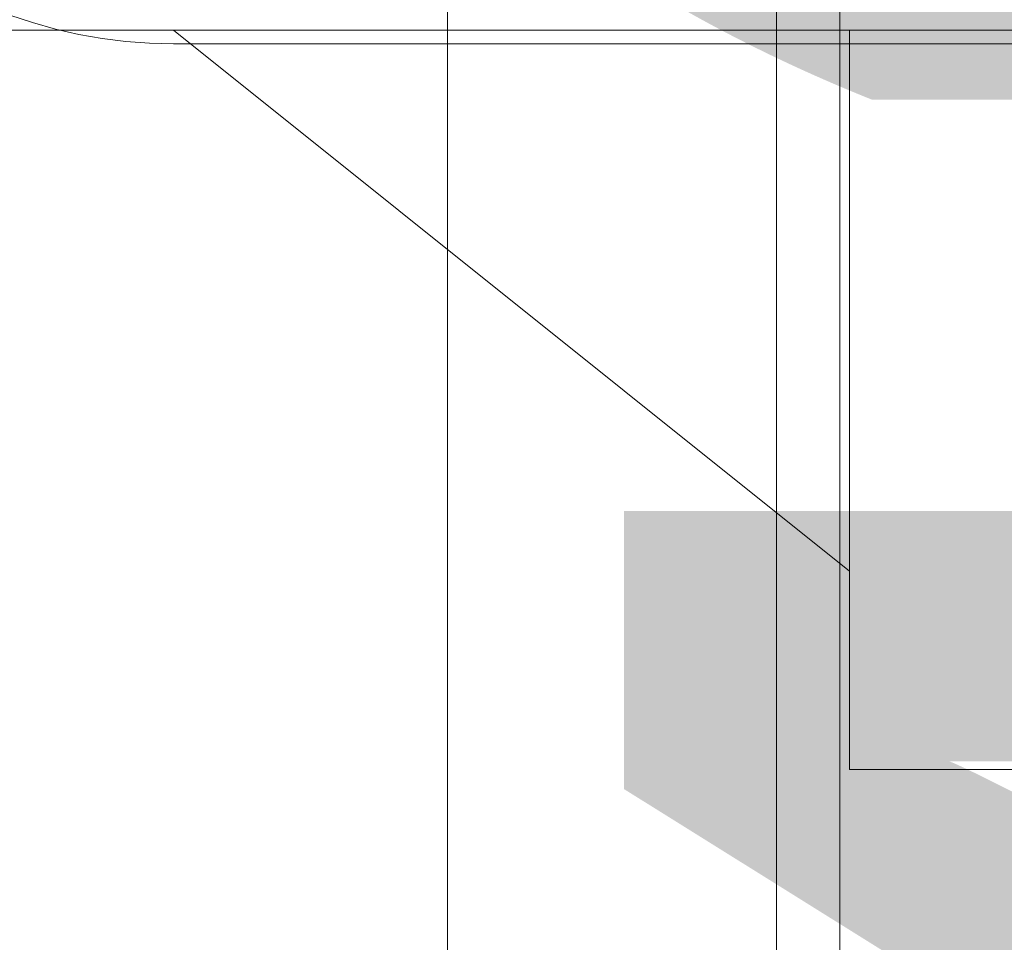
# Model space of a CAD drawing. Header units: millimetres. Extents: x -2233 to 65662, y -50530 to 6847.
# Tile 598 of 656: x 24233 to 24342, y 1088 to 1191. Entities that reach past the tile are written whole.
import ezdxf

# ---------------------------------------------------------------- set-up
doc = ezdxf.new("R2010")
doc.units = ezdxf.units.MM
for name, color, linetype, lineweight in [('COTAS_O', 1, 'Continuous', 0), ('COTAS_P', 1, 'Continuous', 0), ('lateral_C02', 7, 'Continuous', 0), ('lateral_C05', 7, 'Continuous', 0)]:
    doc.layers.add(name, color=color, linetype=linetype, lineweight=lineweight)
doc.dimstyles.new('R19_100', dxfattribs={"dimtxt": 250, "dimasz": 150, "dimexe": 150, "dimexo": 80, "dimgap": 100, "dimtad": 1, "dimtih": 1, "dimtoh": 1, "dimdsep": 46, "dimcen": 0.09, "dimadec": 0, "dimazin": 0, "dimtfac": 1, "dimtdec": 4, "dimtofl": 0, "dimtmove": 0, "dimatfit": 3, "dimfxl": 1, "dimtolj": 1, "dimtzin": 0, "dimarcsym": 0})

# ---------------------------------------------------------------- blocks, each defined once
blk = doc.blocks.new('DIM_R32_4')
at = {"layer": 'COTAS_P'}
for p, q in [((15248.37, 1279.09), (24311.82, 4109.09)), ((24311.82, 4109.09), (24155.23, 4107.34)), ((24311.82, 4109.09), (24182.05, 4021.43)), ((24580.07, 3250), (24311.82, 4109.09)), ((15248.37, 1279.09), (15378.14, 1366.76)), ((15248.37, 1279.09), (15404.97, 1280.85)), ((15516.62, 420), (15248.37, 1279.09))]:
    blk.add_line(p, q, dxfattribs=at)
blk.add_text('9495 P', height=250, rotation=17.3406, dxfattribs=at).set_placement((19750.29, 2789.55))
blk = doc.blocks.new('DIM_R32_8')
at = {"layer": 'COTAS_P'}
for p, q in [((24250.07, 1241), (24650.07, 1241)), ((24650.07, 1241), (24605.07, 1091)), ((24650.07, 0), (24650.07, 1241)), ((24650.07, 1241), (24695.07, 1091)), ((24650.07, 0), (24605.07, 150)), ((24650.07, 0), (24695.07, 150)), ((24250.07, 0), (24650.07, 0))]:
    blk.add_line(p, q, dxfattribs=at)
blk.add_text('1241 P', height=250, rotation=90, dxfattribs=at).set_placement((24550.07, 620.5))
blk = doc.blocks.new('DIM_R32_23')
at = {"layer": 'COTAS_O'}
for p, q in [((23750.07, 2330), (24450.07, 2330)), ((24450.07, 2330), (24405.07, 2180)), ((24450.07, 0), (24450.07, 2330)), ((24450.07, 2330), (24495.07, 2180)), ((24450.07, 0), (24405.07, 150)), ((24450.07, 0), (24495.07, 150)), ((23750.07, 0), (24450.07, 0))]:
    blk.add_line(p, q, dxfattribs=at)
blk.add_text('2330 O', height=250, rotation=90, dxfattribs=at).set_placement((24350.07, 1165))

msp = doc.modelspace()

# ---------------------------------------------------------------- linework, layer by layer
at = {"layer": 'lateral_C02'}
for p, q in [((24280.488, 2812.387), (24280.488, 25)), ((24316.988, 2812.387), (24316.988, 25)), ((24323.988, 25), (24323.988, 2812.387))]:
    msp.add_line(p, q, dxfattribs=at)
at = {"layer": 'lateral_C05'}
for p, q in [((24234.445, 1190.355), (24231.94, 1191.196)), ((24135.067, 1189.5), (24365.067, 1189.5)), ((24236.989, 1189.639), (24234.445, 1190.355)), ((24239.566, 1189.051), (24236.989, 1189.639)), ((24250.067, 1189.5), (24325.067, 1189.5)), ((24250.067, 1189.5), (24325.067, 1129.5)), ((24284.569, 1189.5), (24284.583, 1189.5)), ((24284.583, 1189.5), (24284.61, 1189.5)), ((24284.61, 1189.5), (24284.651, 1189.5)), ((24284.651, 1189.5), (24284.705, 1189.5)), ((24284.705, 1189.5), (24284.773, 1189.5)), ((24284.773, 1189.5), (24284.854, 1189.5)), ((24284.854, 1189.5), (24284.948, 1189.5)), ((24284.948, 1189.5), (24285.054, 1189.5)), ((24285.054, 1189.5), (24285.173, 1189.5)), ((24285.173, 1189.5), (24285.304, 1189.5)), ((24285.304, 1189.5), (24285.447, 1189.5)), ((24285.447, 1189.5), (24285.602, 1189.5)), ((24285.602, 1189.5), (24285.767, 1189.5)), ((24285.767, 1189.5), (24285.944, 1189.5)), ((24285.944, 1189.5), (24286.13, 1189.5)), ((24286.13, 1189.5), (24286.327, 1189.5)), ((24286.327, 1189.5), (24286.532, 1189.5)), ((24286.532, 1189.5), (24286.747, 1189.5)), ((24286.747, 1189.5), (24286.969, 1189.5)), ((24286.969, 1189.5), (24287.2, 1189.5)), ((24287.2, 1189.5), (24287.437, 1189.5)), ((24287.437, 1189.5), (24287.681, 1189.5)), ((24287.681, 1189.5), (24287.931, 1189.5)), ((24287.931, 1189.5), (24288.186, 1189.5)), ((24288.186, 1189.5), (24288.446, 1189.5)), ((24288.446, 1189.5), (24288.71, 1189.5)), ((24288.71, 1189.5), (24288.978, 1189.5)), ((24288.978, 1189.5), (24289.248, 1189.5)), ((24289.248, 1189.5), (24289.52, 1189.5)), ((24289.52, 1189.5), (24289.793, 1189.5)), ((24289.793, 1189.5), (24290.067, 1189.5)), ((24290.067, 1189.5), (24315.067, 1189.5)), ((24315.067, 1189.5), (24315.337, 1189.5)), ((24315.337, 1189.5), (24315.607, 1189.5)), ((24315.607, 1189.5), (24315.875, 1189.5)), ((24315.875, 1189.5), (24316.14, 1189.5)), ((24316.14, 1189.5), (24316.404, 1189.5)), ((24316.404, 1189.5), (24316.664, 1189.5)), ((24316.664, 1189.5), (24316.92, 1189.5)), ((24316.92, 1189.5), (24317.172, 1189.5)), ((24317.172, 1189.5), (24317.419, 1189.5)), ((24317.419, 1189.5), (24317.66, 1189.5)), ((24317.66, 1189.5), (24317.895, 1189.5)), ((24317.895, 1189.5), (24318.123, 1189.5)), ((24318.123, 1189.5), (24318.344, 1189.5)), ((24318.344, 1189.5), (24318.557, 1189.5)), ((24318.557, 1189.5), (24318.761, 1189.5)), ((24318.761, 1189.5), (24318.957, 1189.5)), ((24318.957, 1189.5), (24319.143, 1189.5)), ((24319.143, 1189.5), (24319.319, 1189.5)), ((24319.319, 1189.5), (24319.485, 1189.5)), ((24319.485, 1189.5), (24319.641, 1189.5)), ((24319.641, 1189.5), (24319.785, 1189.5)), ((24319.785, 1189.5), (24319.918, 1189.5)), ((24319.918, 1189.5), (24320.039, 1189.5)), ((24320.039, 1189.5), (24320.149, 1189.5)), ((24320.149, 1189.5), (24320.246, 1189.5)), ((24320.246, 1189.5), (24320.331, 1189.5)), ((24320.331, 1189.5), (24320.403, 1189.5)), ((24320.403, 1189.5), (24320.462, 1189.5)), ((24320.462, 1189.5), (24320.508, 1189.5)), ((24320.508, 1189.5), (24320.541, 1189.5)), ((24320.541, 1189.5), (24320.561, 1189.5)), ((24325.067, 1107.5), (24325.067, 1189.5)), ((24325.067, 1189.5), (24385.067, 1189.5)), ((24325.067, 1189.5), (24325.067, 1129.5)), ((24242.168, 1188.592), (24239.566, 1189.051)), ((24244.79, 1188.263), (24242.168, 1188.592)), ((24247.426, 1188.066), (24244.79, 1188.263)), ((24250.067, 1188), (24247.426, 1188.066)), ((24250.067, 1188), (26750.067, 1188)), ((24325.067, 1107.5), (24385.067, 1107.5))]:
    msp.add_line(p, q, dxfattribs=at)

# ---------------------------------------------------------------- dimensions: what is measured, and where the dimension line sits
at = {"layer": 'COTAS_O'}
dim = msp.add_aligned_dim(p1=(23750.067, 0), p2=(23750.067, 2330), distance=-700, text='<> O', dimstyle='R19_100', dxfattribs=at)
dim.commit()
dim.dimension.update_dxf_attribs({"geometry": 'DIM_R32_23', "text_midpoint": (24450.067, 1165)})
at = {"layer": 'COTAS_P'}
for p1, p2, distance, picture, middle in [((15516.618, 420), (24580.067, 3250), 900, 'DIM_R32_4', (19780.096, 2694.095)), ((24250.067, 0), (24250.067, 1241), -400, 'DIM_R32_8', (24650.067, 620.5))]:
    dim = msp.add_aligned_dim(p1=p1, p2=p2, distance=distance, text='<> P', dimstyle='R19_100', dxfattribs=at)
    dim.commit()
    dim.dimension.update_dxf_attribs({"geometry": picture, "text_midpoint": middle})

doc.saveas('drawing.dxf')
